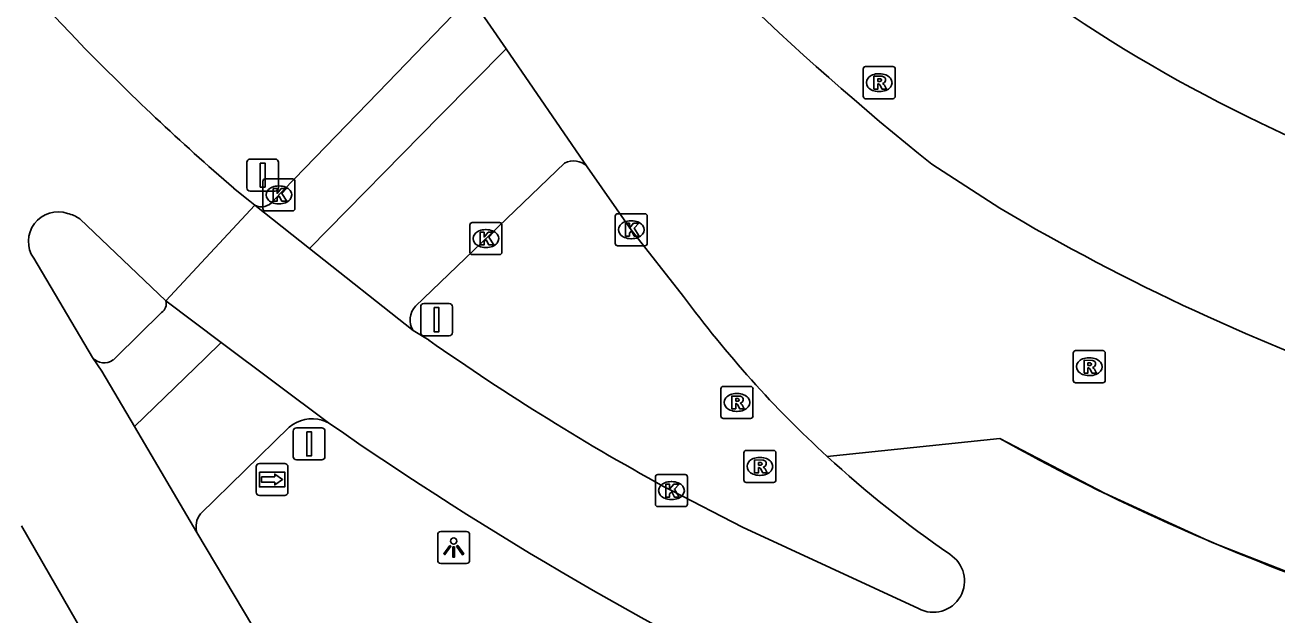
# Model space of a CAD drawing. Extents: x 155018 to 156648, y 383980 to 385733.
# Drawn here: x 155969.59 to 156008.65, y 384797.24 to 384815.65 of the extents above; entities that cross this region are included whole.
import ezdxf

# ---------------------------------------------------------------- set-up
doc = ezdxf.new("R2010")
doc.units = 0
for name, color, linetype in [('IMGEO_Afsluitpaal', 7, 'Continuous'), ('IMGEO_Fietspad_gesloten', 7, 'Continuous'), ('IMGEO_Kolk', 7, 'Continuous'), ('IMGEO_Lichtpunt', 7, 'Continuous'), ('IMGEO_Lijnafwatering', 7, 'Continuous'), ('IMGEO_Parkeervlak_open', 7, 'Continuous'), ('IMGEO_Rijbaan_lokaal_gesloten', 7, 'Continuous'), ('IMGEO_Rijbaan_regionaal_gesloten', 7, 'Continuous'), ('IMGEO_Rioolput', 7, 'Continuous'), ('IMGEO_Voetpad_gesloten', 7, 'Continuous'), ('IMGEO_Wegwijzer', 7, 'Continuous')]:
    doc.layers.add(name, color=color, linetype=linetype)

msp = doc.modelspace()

# ---------------------------------------------------------------- linework, layer by layer
at = {"layer": 'IMGEO_Afsluitpaal'}
for p, q in [((155976.605, 384811.465), (155977.395, 384811.465)), ((155977.395, 384811.465), (155976.605, 384811.465)), ((155976.505, 384810.565), (155976.505, 384811.365)), ((155976.505, 384811.365), (155976.505, 384810.565)), ((155977.495, 384811.365), (155977.495, 384810.565)), ((155977.495, 384810.565), (155977.495, 384811.365)), ((155977.395, 384810.465), (155976.605, 384810.465)), ((155976.605, 384810.465), (155977.395, 384810.465)), ((155981.93, 384806.054), (155981.93, 384806.854)), ((155981.93, 384806.854), (155981.93, 384806.054)), ((155982.03, 384806.954), (155982.82, 384806.954)), ((155982.82, 384806.954), (155982.03, 384806.954)), ((155982.92, 384806.854), (155982.92, 384806.054)), ((155982.92, 384806.054), (155982.92, 384806.854)), ((155982.82, 384805.954), (155982.03, 384805.954)), ((155982.03, 384805.954), (155982.82, 384805.954)), ((155977.953, 384802.179), (155977.953, 384802.979)), ((155977.953, 384802.979), (155977.953, 384802.179)), ((155978.053, 384803.079), (155978.843, 384803.079)), ((155978.843, 384803.079), (155978.053, 384803.079)), ((155978.943, 384802.979), (155978.943, 384802.179)), ((155978.943, 384802.179), (155978.943, 384802.979)), ((155978.843, 384802.079), (155978.053, 384802.079)), ((155978.053, 384802.079), (155978.843, 384802.079))]:
    msp.add_line(p, q, dxfattribs=at)
for points in [[(155976.925, 384811.34), (155977.075, 384811.34), (155977.075, 384810.59), (155976.925, 384810.59), (155976.925, 384811.34)], [(155982.35, 384806.829), (155982.5, 384806.829), (155982.5, 384806.079), (155982.35, 384806.079), (155982.35, 384806.829)], [(155978.373, 384802.954), (155978.523, 384802.954), (155978.523, 384802.204), (155978.373, 384802.204), (155978.373, 384802.954)]]:
    msp.add_lwpolyline(points, dxfattribs=at)
for centre, start, end in [((155976.605, 384811.365), 90, 180), ((155976.605, 384811.365), 90, 180), ((155977.395, 384811.365), 0, 90), ((155977.395, 384811.365), 360, 90), ((155976.605, 384810.565), 180, 270), ((155976.605, 384810.565), 180, 270), ((155977.395, 384810.565), 270, 0), ((155977.395, 384810.565), 270, 0), ((155982.03, 384806.854), 90, 180), ((155982.03, 384806.854), 90, 180), ((155982.82, 384806.854), 0, 90), ((155982.82, 384806.854), 360, 90), ((155982.03, 384806.054), 180, 270), ((155982.03, 384806.054), 180, 270), ((155982.82, 384806.054), 270, 0), ((155982.82, 384806.054), 270, 0), ((155978.053, 384802.979), 90, 180), ((155978.053, 384802.979), 90, 180), ((155978.843, 384802.979), 0, 90), ((155978.843, 384802.979), 360, 90), ((155978.053, 384802.179), 180, 270), ((155978.053, 384802.179), 180, 270), ((155978.843, 384802.179), 270, 0), ((155978.843, 384802.179), 270, 0)]:
    msp.add_arc(centre, 0.1, start, end, dxfattribs=at)
at = {"layer": 'IMGEO_Fietspad_gesloten'}
for points in [[(155978.466, 384808.671), (155982.531, 384812.81), (155984.592, 384814.908)], [(155986.418, 384811.336), (155981.767, 384806.877)], [(155975.709, 384805.744), (155975.206, 384805.257), (155972.999, 384803.12)], [(155975.059, 384800.391), (155977.827, 384803.098)]]:
    msp.add_lwpolyline(points, dxfattribs=at)
for centre, radius, start, end in [((155986.701, 384810.845), 0.566, 42.3424, 120.0059), ((155982.215, 384806.453), 0.617, 136.5756, 213.0491), ((155978.543, 384802.256), 1.105, 73.7964, 130.3472), ((155978.548, 384802.263), 1.097, 62.4208, 73.9764), ((155975.532, 384800), 0.613, 140.4453, 197.5102)]:
    msp.add_arc(centre, radius, start, end, dxfattribs=at)
at = {"layer": 'IMGEO_Kolk'}
for p, q in [((155977.005, 384809.921), (155977.005, 384810.773)), ((155977.08, 384810.847), (155977.932, 384810.847)), ((155977.493, 384810.627), (155977.518, 384810.627)), ((155978.006, 384810.773), (155978.006, 384809.921)), ((155977.932, 384809.847), (155977.08, 384809.847)), ((155977.516, 384810.067), (155977.491, 384810.067)), ((155983.539, 384809.484), (155984.391, 384809.484)), ((155987.999, 384808.835), (155987.999, 384809.687)), ((155988.074, 384809.761), (155988.926, 384809.761)), ((155988.487, 384809.541), (155988.512, 384809.541)), ((155989, 384809.687), (155989, 384808.835)), ((155983.464, 384808.558), (155983.464, 384809.41)), ((155983.952, 384809.264), (155983.977, 384809.264)), ((155984.465, 384809.41), (155984.465, 384808.558)), ((155983.975, 384808.704), (155983.95, 384808.704)), ((155988.926, 384808.761), (155988.074, 384808.761)), ((155988.51, 384808.981), (155988.485, 384808.981)), ((155984.391, 384808.484), (155983.539, 384808.484)), ((155989.329, 384801.62), (155990.181, 384801.62)), ((155989.254, 384800.694), (155989.254, 384801.546)), ((155989.742, 384801.4), (155989.767, 384801.4)), ((155990.255, 384801.546), (155990.255, 384800.694)), ((155989.765, 384800.84), (155989.74, 384800.84)), ((155990.181, 384800.62), (155989.329, 384800.62))]:
    msp.add_line(p, q, dxfattribs=at)
for points in [[(155977.005, 384809.921), (155977.005, 384810.773)], [(155977.08, 384810.847), (155977.932, 384810.847)], [(155978.006, 384810.773), (155978.006, 384809.921)], [(155977.326, 384810.547), (155977.449, 384810.547), (155977.449, 384810.396), (155977.579, 384810.547), (155977.743, 384810.547), (155977.597, 384810.396), (155977.75, 384810.147), (155977.598, 384810.147), (155977.513, 384810.311), (155977.449, 384810.244), (155977.449, 384810.147), (155977.326, 384810.147), (155977.326, 384810.547)], [(155977.932, 384809.847), (155977.08, 384809.847)], [(155983.539, 384809.484), (155984.391, 384809.484)], [(155987.999, 384808.835), (155987.999, 384809.687)], [(155988.074, 384809.761), (155988.926, 384809.761)], [(155988.32, 384809.461), (155988.443, 384809.461), (155988.443, 384809.31), (155988.573, 384809.461), (155988.737, 384809.461), (155988.591, 384809.31), (155988.744, 384809.061), (155988.592, 384809.061), (155988.507, 384809.225), (155988.443, 384809.158), (155988.443, 384809.061), (155988.32, 384809.061), (155988.32, 384809.461)], [(155989, 384809.687), (155989, 384808.835)], [(155983.464, 384808.558), (155983.464, 384809.41)], [(155983.785, 384809.184), (155983.908, 384809.184), (155983.908, 384809.033), (155984.038, 384809.184), (155984.202, 384809.184), (155984.056, 384809.033), (155984.209, 384808.784), (155984.057, 384808.784), (155983.972, 384808.948), (155983.908, 384808.881), (155983.908, 384808.784), (155983.785, 384808.784), (155983.785, 384809.184)], [(155984.465, 384809.41), (155984.465, 384808.558)], [(155988.926, 384808.761), (155988.074, 384808.761)], [(155984.391, 384808.484), (155983.539, 384808.484)], [(155989.329, 384801.62), (155990.181, 384801.62)], [(155989.254, 384800.694), (155989.254, 384801.546)], [(155989.575, 384801.32), (155989.698, 384801.32), (155989.698, 384801.169), (155989.828, 384801.32), (155989.992, 384801.32), (155989.846, 384801.169), (155989.999, 384800.92), (155989.847, 384800.92), (155989.762, 384801.084), (155989.698, 384801.017), (155989.698, 384800.92), (155989.575, 384800.92), (155989.575, 384801.32)], [(155990.255, 384801.546), (155990.255, 384800.694)], [(155990.181, 384800.62), (155989.329, 384800.62)]]:
    msp.add_lwpolyline(points, dxfattribs=at)
for centre, start, end in [((155977.082, 384810.771), 91.552, 178.448), ((155977.082, 384810.771), 91.552, 178.448), ((155977.93, 384810.771), 1.552, 88.448), ((155977.93, 384810.771), 1.552, 88.448), ((155977.082, 384809.923), 181.552, 268.448), ((155977.082, 384809.923), 181.552, 268.448), ((155977.93, 384809.923), 271.552, 358.448), ((155977.93, 384809.923), 271.552, 358.448), ((155983.541, 384809.408), 91.552, 178.448), ((155983.541, 384809.408), 91.552, 178.448), ((155984.389, 384809.408), 1.552, 88.448), ((155984.389, 384809.408), 1.552, 88.448), ((155988.076, 384809.685), 91.552, 178.448), ((155988.076, 384809.685), 91.552, 178.448), ((155988.924, 384809.685), 1.552, 88.448), ((155988.924, 384809.685), 1.552, 88.448), ((155988.076, 384808.837), 181.552, 268.448), ((155988.076, 384808.837), 181.552, 268.448), ((155988.924, 384808.837), 271.552, 358.448), ((155988.924, 384808.837), 271.552, 358.448), ((155983.541, 384808.56), 181.552, 268.448), ((155983.541, 384808.56), 181.552, 268.448), ((155984.389, 384808.56), 271.552, 358.448), ((155984.389, 384808.56), 271.552, 358.448), ((155989.331, 384801.544), 91.552, 178.448), ((155989.331, 384801.544), 91.552, 178.448), ((155990.179, 384801.544), 1.552, 88.448), ((155990.179, 384801.544), 1.552, 88.448), ((155989.331, 384800.696), 181.552, 268.448), ((155989.331, 384800.696), 181.552, 268.448), ((155990.179, 384800.696), 271.552, 358.448), ((155990.179, 384800.696), 271.552, 358.448)]:
    msp.add_arc(centre, 0.0765, start, end, dxfattribs=at)
for centre, major_axis, ratio, start_param, end_param in [((155977.492, 384810.347), (-0.387, 0.002), 0.722429, 4.712389, 7.853982), ((155977.517, 384810.347), (-0.39, 0.002), 0.717154, 1.570796, 4.712389), ((155988.486, 384809.261), (-0.387, 0.002), 0.722429, 4.712389, 7.853982), ((155988.511, 384809.261), (-0.39, 0.002), 0.717154, 1.570796, 4.712389), ((155983.951, 384808.984), (-0.387, 0.002), 0.722429, 4.712389, 7.853982), ((155983.976, 384808.984), (-0.39, 0.002), 0.717154, 1.570796, 4.712389), ((155989.741, 384801.12), (-0.387, 0.002), 0.722429, 4.712389, 7.853982), ((155989.766, 384801.12), (-0.39, 0.002), 0.717154, 1.570796, 4.712389)]:
    msp.add_ellipse(centre, major_axis=major_axis, ratio=ratio, start_param=start_param, end_param=end_param, dxfattribs=at)
at = {"layer": 'IMGEO_Lichtpunt'}
for p, q in [((155982.461, 384799.748), (155982.461, 384798.941)), ((155982.461, 384799.748), (155982.461, 384798.941)), ((155983.363, 384799.843), (155982.555, 384799.843)), ((155983.363, 384799.843), (155982.555, 384799.843)), ((155983.457, 384798.941), (155983.457, 384799.748)), ((155983.457, 384798.941), (155983.457, 384799.748)), ((155982.555, 384798.847), (155983.363, 384798.847)), ((155982.555, 384798.847), (155983.363, 384798.847))]:
    msp.add_line(p, q, dxfattribs=at)
for points in [[(155982.835, 384799.412), (155982.874, 384799.384), (155982.686, 384799.122), (155982.648, 384799.149), (155982.835, 384799.412)], [(155982.937, 384799.364), (155982.984, 384799.364), (155982.984, 384799.042), (155982.937, 384799.042), (155982.937, 384799.364)], [(155983.047, 384799.384), (155983.085, 384799.411), (155983.272, 384799.149), (155983.233, 384799.121), (155983.047, 384799.384)]]:
    msp.add_lwpolyline(points, dxfattribs=at)
msp.add_circle((155982.96, 384799.546), 0.0994, dxfattribs=at)
for centre, start, end in [((155982.555, 384799.748), 90, 180), ((155982.555, 384799.748), 90, 180), ((155983.363, 384799.748), 0, 90), ((155983.363, 384799.748), 0, 90), ((155982.555, 384798.941), 180, 270), ((155982.555, 384798.941), 180, 270), ((155983.363, 384798.941), 270, 0), ((155983.363, 384798.941), 270, 360)]:
    msp.add_arc(centre, 0.0946, start, end, dxfattribs=at)
at = {"layer": 'IMGEO_Lijnafwatering'}
msp.add_lwpolyline([(156000.001, 384802.748), (156003.268, 384801.036), (156006.623, 384799.504), (156010.057, 384798.159), (156012.822, 384797.315), (156015.621, 384796.588), (156018.447, 384795.979)], dxfattribs=at)
at = {"layer": 'IMGEO_Parkeervlak_open'}
for centre, radius, start, end in [((156028.794, 384855.743), 47.845, 225.2191, 243.8278), ((156029.251, 384856.431), 48.664, 243.7028, 261.7849)]:
    msp.add_arc(centre, radius, start, end, dxfattribs=at)
at = {"layer": 'IMGEO_Rijbaan_lokaal_gesloten'}
for points in [[(155984.592, 384814.908), (155983.336, 384816.735)], [(155987.12, 384811.227), (155984.592, 384814.908)], [(155990.13, 384807.18), (155988.5, 384809.261), (155987.12, 384811.227)], [(156000, 384809.93), (155997.873, 384811.307)]]:
    msp.add_lwpolyline(points, dxfattribs=at)
for centre, radius, start, end in [((156051.951, 384878.865), 86.536, 209.1263, 231.3242), ((156034.872, 384868.891), 68.502, 239.39791, 250.91381), ((156018.31, 384827.958), 35.013, 216.4025, 227.3993)]:
    msp.add_arc(centre, radius, start, end, dxfattribs=at)
at = {"layer": 'IMGEO_Rijbaan_regionaal_gesloten'}
for points in [[(155976.755, 384810.022), (155976.595, 384810.148), (155976.095, 384810.554)], [(155973.98, 384807.04), (155976.755, 384810.022)], [(155976.755, 384810.022), (155978.466, 384808.671)], [(155971.292, 384809.604), (155973.98, 384807.04)], [(155978.466, 384808.671), (155981.698, 384806.117)], [(155971.692, 384805.275), (155969.856, 384808.37)], [(155975.709, 384805.744), (155973.98, 384807.04)], [(155981.698, 384806.117), (155982.19, 384805.81)], [(155979.056, 384803.235), (155975.709, 384805.744)], [(155972.999, 384803.12), (155971.987, 384804.849), (155971.692, 384805.275)], [(155974.947, 384799.816), (155972.999, 384803.12)], [(155994.611, 384802.186), (156000.001, 384802.748)], [(155989.755, 384801.12), (155991.975, 384799.983), (155997.459, 384797.439)], [(155969.48, 384800.023), (155971.42, 384796.643)], [(155995.283, 384766.497), (155980.189, 384791.016), (155974.947, 384799.816)]]:
    msp.add_lwpolyline(points, dxfattribs=at)
for centre, radius, start, end in [((156022.267, 384864.099), 70.717, 212.33554, 223.9085), ((156026.792, 384869.121), 77.461, 224.26348, 229.11968), ((155970.616, 384808.896), 0.924, 71.1396, 214.69), ((155970.551, 384808.441), 1.379, 57.5077, 74.7084), ((156026.398, 384868.672), 76.851, 234.88287, 241.52259), ((156043.829, 384896.348), 113.426, 235.17607, 244.46949), ((156032.928, 384861.589), 67.427, 240.76906, 250.17229), ((156018.276, 384827.925), 34.965, 227.4038, 235.4266), ((155997.919, 384798.303), 0.979, 242, 58.1616)]:
    msp.add_arc(centre, radius, start, end, dxfattribs=at)
at = {"layer": 'IMGEO_Rioolput'}
for p, q in [((155995.735, 384813.424), (155995.735, 384814.276)), ((155995.81, 384814.35), (155996.662, 384814.35)), ((155996.223, 384814.13), (155996.248, 384814.13)), ((155996.736, 384814.276), (155996.736, 384813.424)), ((155996.662, 384813.35), (155995.81, 384813.35)), ((155996.246, 384813.57), (155996.221, 384813.57)), ((156002.289, 384804.561), (156002.289, 384805.413)), ((156002.364, 384805.487), (156003.216, 384805.487)), ((156002.777, 384805.267), (156002.802, 384805.267)), ((156003.29, 384805.413), (156003.29, 384804.561)), ((155991.372, 384804.372), (155992.224, 384804.372)), ((156003.216, 384804.487), (156002.364, 384804.487)), ((156002.8, 384804.707), (156002.775, 384804.707)), ((155991.297, 384803.446), (155991.297, 384804.298)), ((155991.785, 384804.152), (155991.81, 384804.152)), ((155992.298, 384804.298), (155992.298, 384803.446)), ((155991.808, 384803.592), (155991.783, 384803.592)), ((155992.224, 384803.372), (155991.372, 384803.372)), ((155992.012, 384801.45), (155992.012, 384802.302)), ((155992.087, 384802.376), (155992.939, 384802.376)), ((155992.5, 384802.156), (155992.525, 384802.156)), ((155993.013, 384802.302), (155993.013, 384801.45)), ((155992.939, 384801.376), (155992.087, 384801.376)), ((155992.523, 384801.596), (155992.498, 384801.596))]:
    msp.add_line(p, q, dxfattribs=at)
for points in [[(155995.735, 384813.424), (155995.735, 384814.276)], [(155995.81, 384814.35), (155996.662, 384814.35)], [(155996.736, 384814.276), (155996.736, 384813.424)], [(155996.324, 384814.048), (155996.072, 384814.05), (155996.072, 384813.65)], [(155996.072, 384813.65), (155996.196, 384813.65), (155996.196, 384813.812), (155996.207, 384813.812)], [(155996.25, 384813.969), (155996.196, 384813.969), (155996.196, 384813.888)], [(155996.196, 384813.888), (155996.248, 384813.888)], [(155996.254, 384813.783), (155996.325, 384813.65), (155996.465, 384813.65), (155996.4, 384813.776)], [(155996.662, 384813.35), (155995.81, 384813.35)], [(156002.289, 384804.561), (156002.289, 384805.413)], [(156002.364, 384805.487), (156003.216, 384805.487)], [(156002.878, 384805.185), (156002.626, 384805.187), (156002.626, 384804.787)], [(156003.29, 384805.413), (156003.29, 384804.561)], [(156002.626, 384804.787), (156002.75, 384804.787), (156002.75, 384804.949), (156002.761, 384804.949)], [(156002.804, 384805.106), (156002.75, 384805.106), (156002.75, 384805.025)], [(156002.75, 384805.025), (156002.802, 384805.025)], [(156002.808, 384804.92), (156002.879, 384804.787), (156003.019, 384804.787), (156002.954, 384804.913)], [(155991.372, 384804.372), (155992.224, 384804.372)], [(156003.216, 384804.487), (156002.364, 384804.487)], [(155991.297, 384803.446), (155991.297, 384804.298)], [(155991.886, 384804.07), (155991.634, 384804.072), (155991.634, 384803.672)], [(155991.812, 384803.991), (155991.758, 384803.991), (155991.758, 384803.91)], [(155992.298, 384804.298), (155992.298, 384803.446)], [(155991.634, 384803.672), (155991.758, 384803.672), (155991.758, 384803.834), (155991.769, 384803.834)], [(155991.758, 384803.91), (155991.81, 384803.91)], [(155991.816, 384803.805), (155991.887, 384803.672), (155992.027, 384803.672), (155991.962, 384803.798)], [(155992.224, 384803.372), (155991.372, 384803.372)], [(155992.012, 384801.45), (155992.012, 384802.302)], [(155992.087, 384802.376), (155992.939, 384802.376)], [(155992.601, 384802.074), (155992.349, 384802.076), (155992.349, 384801.676)], [(155993.013, 384802.302), (155993.013, 384801.45)], [(155992.349, 384801.676), (155992.473, 384801.676), (155992.473, 384801.838), (155992.484, 384801.838)], [(155992.527, 384801.995), (155992.473, 384801.995), (155992.473, 384801.914)], [(155992.473, 384801.914), (155992.525, 384801.914)], [(155992.531, 384801.809), (155992.602, 384801.676), (155992.742, 384801.676), (155992.677, 384801.802)], [(155992.939, 384801.376), (155992.087, 384801.376)]]:
    msp.add_lwpolyline(points, dxfattribs=at)
for centre, radius, start, end in [((155995.812, 384814.274), 0.0765, 91.552, 178.448), ((155995.812, 384814.274), 0.0765, 91.552, 178.448), ((155996.66, 384814.274), 0.0765, 1.552, 88.448), ((155996.66, 384814.274), 0.0765, 1.552, 88.448), ((155996.206, 384813.759), 0.0533, 26.0293, 88.6989), ((155996.232, 384814.077), 0.19, 274.7715, 282.9687), ((155996.256, 384813.873), 0.0964, 77.0061, 93.1865), ((155996.27, 384813.93), 0.0378, 276.6634, 79.6772), ((155996.323, 384813.938), 0.109, 350.3612, 89.416), ((155996.321, 384813.938), 0.112, 277.5842, 350.9817), ((155996.305, 384813.723), 0.108, 29.5134, 73.7905), ((155995.812, 384813.426), 0.0765, 181.552, 268.448), ((155995.812, 384813.426), 0.0765, 181.552, 268.448), ((155996.66, 384813.426), 0.0765, 271.552, 358.448), ((155996.66, 384813.426), 0.0765, 271.552, 358.448), ((156002.366, 384805.411), 0.0765, 91.552, 178.448), ((156002.366, 384805.411), 0.0765, 91.552, 178.448), ((156002.877, 384805.075), 0.109, 350.3612, 89.416), ((156003.214, 384805.411), 0.0765, 1.552, 88.448), ((156003.214, 384805.411), 0.0765, 1.552, 88.448), ((156002.76, 384804.896), 0.0533, 26.0293, 88.6989), ((156002.786, 384805.214), 0.19, 274.7715, 282.9687), ((156002.81, 384805.01), 0.0964, 77.0061, 93.1865), ((156002.824, 384805.067), 0.0378, 276.6634, 79.6772), ((156002.875, 384805.075), 0.112, 277.5842, 350.9817), ((156002.859, 384804.86), 0.108, 29.5134, 73.7905), ((155991.374, 384804.296), 0.0765, 91.552, 178.448), ((155991.374, 384804.296), 0.0765, 91.552, 178.448), ((155992.222, 384804.296), 0.0765, 1.552, 88.448), ((155992.222, 384804.296), 0.0765, 1.552, 88.448), ((156002.366, 384804.563), 0.0765, 181.552, 268.448), ((156002.366, 384804.563), 0.0765, 181.552, 268.448), ((156003.214, 384804.563), 0.0765, 271.552, 358.448), ((156003.214, 384804.563), 0.0765, 271.552, 358.448), ((155991.818, 384803.895), 0.0964, 77.0061, 93.1865), ((155991.832, 384803.952), 0.0378, 276.6634, 79.6772), ((155991.885, 384803.96), 0.109, 350.3612, 89.416), ((155991.768, 384803.781), 0.0533, 26.0293, 88.6989), ((155991.794, 384804.099), 0.19, 274.7715, 282.9687), ((155991.883, 384803.96), 0.112, 277.5842, 350.9817), ((155991.867, 384803.745), 0.108, 29.5134, 73.7905), ((155991.374, 384803.448), 0.0765, 181.552, 268.448), ((155991.374, 384803.448), 0.0765, 181.552, 268.448), ((155992.222, 384803.448), 0.0765, 271.552, 358.448), ((155992.222, 384803.448), 0.0765, 271.552, 358.448), ((155992.089, 384802.3), 0.0765, 91.552, 178.448), ((155992.089, 384802.3), 0.0765, 91.552, 178.448), ((155992.6, 384801.964), 0.109, 350.3612, 89.416), ((155992.937, 384802.3), 0.0765, 1.552, 88.448), ((155992.937, 384802.3), 0.0765, 1.552, 88.448), ((155992.483, 384801.785), 0.0533, 26.0293, 88.6989), ((155992.509, 384802.103), 0.19, 274.7715, 282.9687), ((155992.533, 384801.899), 0.0964, 77.0061, 93.1865), ((155992.547, 384801.956), 0.0378, 276.6634, 79.6772), ((155992.598, 384801.964), 0.112, 277.5842, 350.9817), ((155992.582, 384801.749), 0.108, 29.5134, 73.7905), ((155992.089, 384801.452), 0.0765, 181.552, 268.448), ((155992.089, 384801.452), 0.0765, 181.552, 268.448), ((155992.937, 384801.452), 0.0765, 271.552, 358.448), ((155992.937, 384801.452), 0.0765, 271.552, 358.448)]:
    msp.add_arc(centre, radius, start, end, dxfattribs=at)
for centre, major_axis, ratio, start_param, end_param in [((155996.222, 384813.85), (-0.387, 0.002), 0.722429, 4.712389, 7.853982), ((155996.247, 384813.85), (-0.39, 0.002), 0.717154, 1.570796, 4.712389), ((156002.776, 384804.987), (-0.387, 0.002), 0.722429, 4.712389, 7.853982), ((156002.801, 384804.987), (-0.39, 0.002), 0.717154, 1.570796, 4.712389), ((155991.784, 384803.872), (-0.387, 0.002), 0.722429, 4.712389, 7.853982), ((155991.809, 384803.872), (-0.39, 0.002), 0.717154, 1.570796, 4.712389), ((155992.499, 384801.876), (-0.387, 0.002), 0.722429, 4.712389, 7.853982), ((155992.524, 384801.876), (-0.39, 0.002), 0.717154, 1.570796, 4.712389)]:
    msp.add_ellipse(centre, major_axis=major_axis, ratio=ratio, start_param=start_param, end_param=end_param, dxfattribs=at)
at = {"layer": 'IMGEO_Voetpad_gesloten'}
for points in [[(155977.328, 384810.162), (155980.601, 384813.541), (155983.227, 384816.253)], [(155973.848, 384806.678), (155972.428, 384805.28), (155972.337, 384805.195)]]:
    msp.add_lwpolyline(points, dxfattribs=at)
for centre, radius, start, end in [((155976.957, 384810.44), 0.464, 244.2357, 323.2243), ((155973.661, 384806.951), 0.331, 304.3852, 15.5469), ((155972.058, 384805.589), 0.482, 220.569, 305.2903)]:
    msp.add_arc(centre, radius, start, end, dxfattribs=at)
at = {"layer": 'IMGEO_Wegwijzer'}
for p, q in [((155976.798, 384801.067), (155976.798, 384801.867)), ((155976.798, 384801.867), (155976.798, 384801.067)), ((155976.898, 384801.967), (155977.688, 384801.967)), ((155977.688, 384801.967), (155976.898, 384801.967)), ((155977.788, 384801.867), (155977.788, 384801.067)), ((155977.788, 384801.067), (155977.788, 384801.867)), ((155977.688, 384800.967), (155976.898, 384800.967)), ((155976.898, 384800.967), (155977.688, 384800.967))]:
    msp.add_line(p, q, dxfattribs=at)
for points in [[(155976.899, 384801.699), (155977.687, 384801.699), (155977.687, 384801.235), (155976.899, 384801.235), (155976.899, 384801.699)], [(155976.964, 384801.551), (155976.964, 384801.467), (155976.964, 384801.383), (155977.375, 384801.383), (155977.375, 384801.3), (155977.622, 384801.467), (155977.375, 384801.634), (155977.375, 384801.551), (155976.964, 384801.551)]]:
    msp.add_lwpolyline(points, dxfattribs=at)
for centre, start, end in [((155976.898, 384801.867), 90, 180), ((155976.898, 384801.867), 90, 180), ((155977.688, 384801.867), 0, 90), ((155977.688, 384801.867), 360, 90), ((155976.898, 384801.067), 180, 270), ((155976.898, 384801.067), 180, 270), ((155977.688, 384801.067), 270, 0), ((155977.688, 384801.067), 270, 0)]:
    msp.add_arc(centre, 0.1, start, end, dxfattribs=at)

doc.saveas('drawing.dxf')
